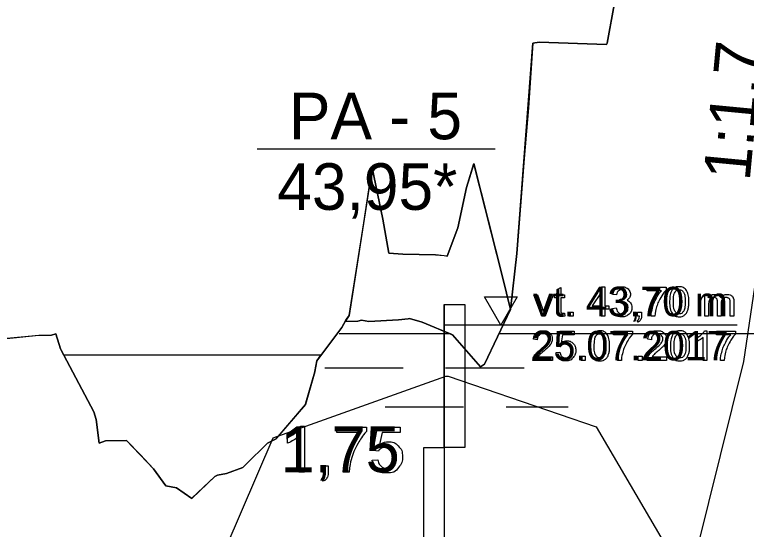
# Model space of a CAD drawing. Extents: x 700746 to 706058, y 6570320 to 6580460.
# Drawn here: x 705159 to 705248.6, y 6575873.9 to 6575937 of the extents above; entities that cross this region are included whole.
import ezdxf

# ---------------------------------------------------------------- set-up
doc = ezdxf.new("R2010")
doc.units = 0
for name, color, linetype in [('Default', 7, 'Continuous'), ('GEOLPUNKT', 7, 'Continuous'), ('Plokid', 7, 'Continuous'), ('Täide', 7, 'Continuous'), ('vahekiht', 7, 'Continuous'), ('VEEKOGU', 7, 'Continuous'), ('Veetase', 7, 'Continuous')]:
    doc.layers.add(name, color=color, linetype=linetype)

msp = doc.modelspace()

# ---------------------------------------------------------------- linework, layer by layer
at = {"layer": 'Default'}
msp.add_lwpolyline([(705157.638, 6575897.266), (705161.968, 6575897.699), (705163.522, 6575897.714), (705164.055, 6575897.871), (705164.609, 6575896.056), (705164.67, 6575895.954), (705168.701, 6575888.337), (705169.004, 6575887.399), (705169.367, 6575884.517), (705170.136, 6575884.802), (705172.715, 6575884.82), (705174.41, 6575883.061), (705175.995, 6575881.348), (705177.52, 6575879.289), (705178.826, 6575879.028), (705180.702, 6575877.75), (705183.514, 6575880.408), (705183.857, 6575880.596), (705184.959, 6575880.805), (705186.94, 6575881.514), (705187.324, 6575881.896), (705189.961, 6575884.498), (705191.017, 6575885.032), (705194.619, 6575889.233), (705194.661, 6575889.42), (705195.763, 6575893.246), (705195.979, 6575894.589), (705199.041, 6575898.651), (705199.605, 6575899.652), (705199.961, 6575900.131), (705201.747, 6575911.488), (705202.787, 6575918.196), (705204.07, 6575911.915), (705204.811, 6575907.766), (705206.505, 6575907.633), (705210.521, 6575907.572), (705211.592, 6575907.458), (705211.943, 6575907.376), (705213.246, 6575910.875), (705214.309, 6575915.795), (705215.216, 6575918.713), (705218.732, 6575904.854), (705219.718, 6575900.859), (705220.481, 6575907.702), (705222.434, 6575933.474), (705223.222, 6575933.567), (705231.463, 6575933.294), (705231.523, 6575933.451), (705234.466, 6575949.595)], dxfattribs=at)
at = {"layer": 'GEOLPUNKT'}
for points in [[(705188.7, 6575920.532), (705217.829, 6575920.532)], [(705211.592, 6575901.461), (705211.592, 6575762.461)], [(705194.031, 6575886.57), (705194.474, 6575886.57), (705194.474, 6575880.949)], [(705198.456, 6575885.815), (705198.456, 6575886.476), (705202.08, 6575886.476), (705202.08, 6575885.941)], [(705201.196, 6575885.815), (705198.456, 6575885.815)], [(705203.527, 6575883.514), (705202.882, 6575883.599), (705203.425, 6575886.476), (705206.207, 6575886.476), (705206.207, 6575885.819), (705203.974, 6575885.819), (705203.672, 6575884.316)], [(705192.412, 6575884.5), (705192.412, 6575885.165)], [(705194.474, 6575880.949), (705193.787, 6575880.949), (705193.787, 6575885.329)], [(705202.759, 6575882.417), (705203.48, 6575882.477)], [(705196.608, 6575880.949), (705196.608, 6575881.73), (705197.389, 6575881.73), (705197.389, 6575880.949)], [(705196.997, 6575880.949), (705196.608, 6575880.949)], [(705199.946, 6575880.949), (705199.237, 6575880.949)], [(705196.753, 6575879.839), (705196.561, 6575880.133)]]:
    msp.add_lwpolyline(points, dxfattribs=at)
for points in [[(705211.592, 6575901.461), (705214.092, 6575901.461), (705214.092, 6575883.961), (705211.592, 6575883.961)], [(705209.092, 6575883.961), (705211.592, 6575883.961), (705211.592, 6575851.461), (705209.092, 6575851.461)]]:
    msp.add_lwpolyline(points, close=True, dxfattribs=at)
for points in [[(705192.412, 6575885.165), (705192.989, 6575885.436), (705193.42, 6575885.822), (705193.852, 6575886.207), (705194.031, 6575886.57)], [(705199.237, 6575880.949), (705199.249, 6575881.609), (705199.497, 6575882.545), (705199.745, 6575883.481), (705200.209, 6575884.35), (705200.673, 6575885.219), (705201.196, 6575885.815)], [(705202.08, 6575885.941), (705201.546, 6575885.372), (705201.021, 6575884.428), (705200.496, 6575883.485), (705200.209, 6575882.488), (705200.003, 6575881.785), (705199.946, 6575880.949)], [(705193.787, 6575885.329), (705193.539, 6575885.092), (705193.136, 6575884.855), (705192.733, 6575884.619), (705192.412, 6575884.5)], [(705203.672, 6575884.316), (705204.177, 6575884.666), (705204.73, 6575884.666), (705205.464, 6575884.666), (705205.968, 6575884.158), (705206.472, 6575883.649), (705206.472, 6575882.85), (705206.472, 6575882.09), (705206.029, 6575881.535), (705205.49, 6575880.855), (705204.558, 6575880.855), (705203.794, 6575880.855), (705203.311, 6575881.283), (705202.827, 6575881.71), (705202.759, 6575882.417)], [(705203.48, 6575882.477), (705203.56, 6575881.949), (705203.852, 6575881.684), (705204.143, 6575881.418), (705204.558, 6575881.418), (705205.058, 6575881.418), (705205.4, 6575881.793), (705205.742, 6575882.169), (705205.742, 6575882.789), (705205.742, 6575883.379), (705205.413, 6575883.72), (705205.085, 6575884.06), (705204.547, 6575884.06), (705204.212, 6575884.06), (705203.946, 6575883.908), (705203.68, 6575883.756), (705203.527, 6575883.514)], [(705196.561, 6575880.133), (705196.779, 6575880.229), (705196.882, 6575880.415), (705196.985, 6575880.6), (705196.997, 6575880.949)], [(705197.389, 6575880.949), (705197.389, 6575880.516), (705197.237, 6575880.25), (705197.085, 6575879.984), (705196.753, 6575879.839)]]:
    msp.add_open_spline(points, degree=3, dxfattribs=at)
at = {"layer": 'Plokid'}
for p, q in [((705212.36, 6575897.871), (705198.731, 6575897.871)), ((705272.844, 6575897.871), (705218.299, 6575897.871))]:
    msp.add_line(p, q, dxfattribs=at)
for points in [[(705219.718, 6575900.859), (705220.481, 6575907.702), (705222.434, 6575933.474), (705223.222, 6575933.567), (705231.463, 6575933.294), (705231.523, 6575933.451), (705234.466, 6575949.595), (705234.841, 6575942.184), (705236.41, 6575941.83), (705238.709, 6575943.052), (705247.36, 6575983.418), (705266.8, 6576092.963), (705269.443, 6576097.27), (705269.443, 6576097.27), (705271.717, 6576093.493), (705272.844, 6576091.735)], [(705199.478, 6575899.389), (705200.999, 6575899.436), (705201.46, 6575899.574), (705202.377, 6575899.384), (705206.012, 6575899.595), (705207.359, 6575899.768), (705208.9, 6575899.33), (705212.595, 6575897.772), (705216.023, 6575893.824), (705216.537, 6575894.167), (705219.718, 6575900.854)], [(705157.638, 6575897.266), (705161.968, 6575897.699), (705163.522, 6575897.714), (705164.055, 6575897.871), (705164.609, 6575896.056), (705164.67, 6575895.954), (705168.701, 6575888.337), (705169.004, 6575887.399), (705169.367, 6575884.517), (705170.136, 6575884.802), (705172.715, 6575884.82), (705174.41, 6575883.061), (705175.995, 6575881.348), (705177.52, 6575879.289), (705178.826, 6575879.028), (705180.702, 6575877.75), (705183.514, 6575880.408), (705183.857, 6575880.596), (705184.959, 6575880.805), (705186.94, 6575881.514), (705187.324, 6575881.896), (705189.961, 6575884.498), (705191.017, 6575885.032), (705194.619, 6575889.233), (705194.661, 6575889.42), (705195.763, 6575893.246), (705195.979, 6575894.589), (705199.041, 6575898.651), (705199.605, 6575899.652), (705199.961, 6575900.131)]]:
    msp.add_lwpolyline(points, dxfattribs=at)
at = {"layer": 'Täide'}
for p, q in [((705233.136, 6575942.302), (705231.523, 6575933.451)), ((705223.222, 6575933.567), (705222.434, 6575933.474)), ((705231.463, 6575933.294), (705223.222, 6575933.567)), ((705231.523, 6575933.451), (705231.463, 6575933.294)), ((705216.537, 6575894.167), (705219.718, 6575900.854)), ((705219.718, 6575900.854), (705216.537, 6575894.167)), ((705199.478, 6575899.389), (705199.041, 6575898.651)), ((705200.999, 6575899.436), (705199.478, 6575899.389)), ((705201.46, 6575899.574), (705200.999, 6575899.436)), ((705206.012, 6575899.595), (705207.193, 6575899.736)), ((705207.193, 6575899.736), (705206.012, 6575899.595)), ((705207.193, 6575899.736), (705207.359, 6575899.768)), ((705207.359, 6575899.768), (705207.193, 6575899.736)), ((705208.9, 6575899.33), (705207.359, 6575899.768)), ((705212.595, 6575897.772), (705208.9, 6575899.33)), ((705199.041, 6575898.651), (705195.979, 6575894.589)), ((705164.055, 6575897.871), (705163.522, 6575897.714)), ((705212.595, 6575897.772), (705216.023, 6575893.824)), ((705216.023, 6575893.824), (705212.595, 6575897.772)), ((705216.023, 6575893.824), (705216.537, 6575894.167)), ((705216.537, 6575894.167), (705216.023, 6575893.824)), ((705196.958, 6575893.731), (705204.358, 6575893.731)), ((705204.358, 6575893.731), (705206.558, 6575893.731)), ((705211.758, 6575893.731), (705219.158, 6575893.731)), ((705219.158, 6575893.731), (705221.358, 6575893.731)), ((705204.358, 6575888.931), (705213.958, 6575888.931)), ((705219.158, 6575888.931), (705226.757, 6575888.931))]:
    msp.add_line(p, q, dxfattribs=at)
for points in [[(705222.434, 6575933.474), (705221.916, 6575925.562), (705221.363, 6575919.344)], [(705221.363, 6575919.344), (705220.481, 6575907.702), (705219.72, 6575900.878)], [(705219.718, 6575900.854), (705218.732, 6575904.849), (705215.216, 6575918.708), (705214.309, 6575915.79), (705213.246, 6575910.87), (705211.943, 6575907.371), (705210.521, 6575907.568), (705206.505, 6575907.629), (705204.811, 6575907.762), (705204.07, 6575911.91), (705202.787, 6575918.191), (705199.961, 6575900.126), (705199.485, 6575899.403)], [(705219.72, 6575900.878), (705219.718, 6575900.859), (705219.718, 6575900.854)], [(705199.485, 6575899.403), (705200.999, 6575899.436), (705201.46, 6575899.574)], [(705201.46, 6575899.574), (705202.377, 6575899.384), (705206.012, 6575899.595)], [(705206.012, 6575899.595), (705202.377, 6575899.384), (705201.46, 6575899.574)], [(705207.359, 6575899.768), (705208.9, 6575899.33), (705208.9, 6575899.33), (705208.9, 6575899.33), (705212.382, 6575897.871), (705212.595, 6575897.772)], [(705163.522, 6575897.714), (705161.968, 6575897.695), (705157.638, 6575897.261), (705156.412, 6575897.767), (705154.428, 6575897.808)], [(705164.67, 6575895.954), (705164.609, 6575896.056), (705164.055, 6575897.871)], [(705191.076, 6575885.101), (705191.017, 6575885.027), (705189.961, 6575884.493), (705187.324, 6575881.891), (705186.94, 6575881.509), (705184.959, 6575880.8), (705183.857, 6575880.591), (705183.514, 6575880.403), (705180.702, 6575877.745), (705178.826, 6575879.023), (705177.52, 6575879.284), (705175.995, 6575881.343), (705172.715, 6575884.815), (705170.136, 6575884.797), (705169.367, 6575884.513), (705169.367, 6575884.517), (705169.004, 6575887.395), (705168.701, 6575888.337), (705164.67, 6575895.954), (705164.67, 6575895.954)], [(705195.979, 6575894.589), (705195.769, 6575893.253), (705195.763, 6575893.246)], [(705195.763, 6575893.246), (705194.619, 6575889.233), (705191.076, 6575885.101)]]:
    msp.add_lwpolyline(points, dxfattribs=at)
msp.add_lwpolyline([(705212.068, 6575892.701), (705230.201, 6575886.5), (705240.859, 6575868.275), (705235.234, 6575846.338), (705220.994, 6575835.593), (705211.87, 6575834.157), (705202.08, 6575836.476), (705183.884, 6575849.081), (705182.915, 6575867.112), (705190.666, 6575885.143), (705211.777, 6575892.698)], close=True, dxfattribs=at)
at = {"layer": 'vahekiht'}
msp.add_lwpolyline([(705277.244, 6576090.637), (705248.21, 6575894.488), (705210.942, 6575744.269)], dxfattribs=at)
at = {"layer": 'VEEKOGU'}
for p, q in [((705196.493, 6575895.271), (705165.032, 6575895.271)), ((705195.979, 6575894.589), (705196.493, 6575895.271))]:
    msp.add_line(p, q, dxfattribs=at)
for points in [[(705165.032, 6575895.271), (705168.701, 6575888.337), (705169.004, 6575887.395), (705169.367, 6575884.517), (705169.367, 6575884.513), (705170.136, 6575884.797), (705172.715, 6575884.815), (705175.995, 6575881.343), (705177.52, 6575879.284), (705178.826, 6575879.023), (705180.702, 6575877.745), (705183.514, 6575880.403), (705183.857, 6575880.591), (705184.959, 6575880.8), (705186.94, 6575881.509), (705187.324, 6575881.891), (705189.961, 6575884.493), (705190.506, 6575884.769)], [(705195.763, 6575893.246), (705195.769, 6575893.253), (705195.979, 6575894.589)], [(705191.309, 6575885.373), (705194.619, 6575889.233), (705195.763, 6575893.246)], [(705190.506, 6575884.769), (705190.666, 6575885.143), (705191.309, 6575885.373)]]:
    msp.add_lwpolyline(points, dxfattribs=at)
at = {"layer": 'Veetase'}
msp.add_line((705247.437, 6575898.961), (705211.592, 6575898.961), dxfattribs=at)
msp.add_line((705247.437, 6575898.961), (705211.592, 6575898.961), dxfattribs=at)
for points in [[(705225.41, 6575900.8), (705225.41, 6575902.303), (705225.084, 6575902.303), (705225.084, 6575902.646), (705225.41, 6575902.646), (705225.41, 6575903.292), (705225.852, 6575903.557), (705225.852, 6575902.646), (705226.294, 6575902.646), (705226.294, 6575902.303), (705225.852, 6575902.303), (705225.852, 6575900.774)], [(705230.813, 6575900.036), (705230.813, 6575900.898), (705229.252, 6575900.898), (705229.252, 6575901.304), (705230.893, 6575903.636), (705231.255, 6575903.636), (705231.255, 6575901.304), (705231.74, 6575901.304), (705231.74, 6575900.898), (705231.255, 6575900.898), (705231.255, 6575900.036), (705230.813, 6575900.036)], [(705230.813, 6575901.304), (705230.813, 6575902.93), (705229.686, 6575901.304), (705230.813, 6575901.304)], [(705236.416, 6575903.165), (705236.416, 6575903.59), (705238.746, 6575903.59), (705238.746, 6575903.246)], [(705238.178, 6575903.165), (705236.416, 6575903.165)], [(705223.534, 6575900.036), (705222.546, 6575902.646), (705223.012, 6575902.646), (705223.571, 6575901.083)], [(705223.902, 6575901.054), (705224.481, 6575902.646), (705224.936, 6575902.646), (705223.949, 6575900.036), (705223.534, 6575900.036)], [(705232.682, 6575902.638), (705232.24, 6575902.717)], [(705233.067, 6575901.743), (705233.116, 6575902.13)], [(705243.498, 6575900.036), (705243.498, 6575902.646), (705243.893, 6575902.646), (705243.893, 6575902.278)], [(705232.196, 6575900.991), (705232.638, 6575901.049)], [(705243.939, 6575901.389), (705243.939, 6575900.036), (705243.498, 6575900.036)], [(705245.49, 6575901.551), (705245.49, 6575900.036), (705245.048, 6575900.036), (705245.048, 6575901.73)], [(705247.035, 6575901.827), (705247.035, 6575900.036), (705246.593, 6575900.036), (705246.593, 6575901.679)], [(705226.294, 6575900.43), (705226.357, 6575900.04)], [(705226.851, 6575900.036), (705226.851, 6575900.539), (705227.353, 6575900.539), (705227.353, 6575900.036), (705226.851, 6575900.036)], [(705235.228, 6575900.036), (705235.228, 6575900.539), (705235.73, 6575900.539), (705235.73, 6575900.036)], [(705235.321, 6575899.323), (705235.198, 6575899.512)], [(705235.478, 6575900.036), (705235.228, 6575900.036)], [(705237.374, 6575900.036), (705236.918, 6575900.036)], [(705225.79, 6575896.286), (705225.376, 6575896.34), (705225.724, 6575898.19), (705227.514, 6575898.19), (705227.514, 6575897.767), (705226.078, 6575897.767), (705225.884, 6575896.801)], [(705232.315, 6575897.765), (705232.315, 6575898.19), (705234.645, 6575898.19), (705234.645, 6575897.846)], [(705234.077, 6575897.765), (705232.315, 6575897.765)], [(705243.733, 6575894.636), (705243.291, 6575894.636), (705243.291, 6575897.452)], [(705243.448, 6575898.25), (705243.733, 6575898.25), (705243.733, 6575894.636)], [(705244.896, 6575897.765), (705244.896, 6575898.19), (705247.226, 6575898.19), (705247.226, 6575897.846)], [(705246.658, 6575897.765), (705244.896, 6575897.765)], [(705222.981, 6575897.164), (705222.525, 6575897.21)], [(705236.958, 6575897.164), (705236.503, 6575897.21)], [(705242.407, 6575896.92), (705242.407, 6575897.347)], [(705224.822, 6575895.062), (705224.822, 6575894.636), (705222.443, 6575894.636)], [(705223.057, 6575895.062), (705224.822, 6575895.062)], [(705225.296, 6575895.58), (705225.76, 6575895.619)], [(705228.339, 6575894.636), (705228.339, 6575895.139), (705228.842, 6575895.139), (705228.842, 6575894.636), (705228.339, 6575894.636)], [(705235.328, 6575894.636), (705235.328, 6575895.139), (705235.83, 6575895.139), (705235.83, 6575894.636), (705235.328, 6575894.636)], [(705238.799, 6575895.062), (705238.799, 6575894.636), (705236.42, 6575894.636)], [(705237.035, 6575895.062), (705238.799, 6575895.062)], [(705233.273, 6575894.636), (705232.817, 6575894.636)], [(705245.854, 6575894.636), (705245.398, 6575894.636)]]:
    msp.add_lwpolyline(points, dxfattribs=at)
msp.add_lwpolyline([(705218.52, 6575902.409), (705220.511, 6575902.409), (705218.52, 6575898.961), (705216.53, 6575902.409)], close=True, dxfattribs=at)
msp.add_lwpolyline([(705218.52, 6575902.409), (705220.511, 6575902.409), (705218.52, 6575898.961), (705216.53, 6575902.409)], close=True, dxfattribs=at)
for points in [[(705232.24, 6575902.717), (705232.321, 6575903.162), (705232.608, 6575903.406), (705232.896, 6575903.65), (705233.323, 6575903.65), (705233.618, 6575903.65), (705233.866, 6575903.524), (705234.114, 6575903.398), (705234.246, 6575903.179), (705234.377, 6575902.961), (705234.377, 6575902.716), (705234.377, 6575902.483), (705234.252, 6575902.292), (705234.127, 6575902.101), (705233.881, 6575901.988), (705234.201, 6575901.914), (705234.377, 6575901.683), (705234.553, 6575901.451), (705234.553, 6575901.102), (705234.553, 6575900.631), (705234.209, 6575900.304), (705233.866, 6575899.976), (705233.34, 6575899.976), (705232.866, 6575899.976), (705232.553, 6575900.259), (705232.24, 6575900.541), (705232.196, 6575900.991)], [(705233.116, 6575902.13), (705233.161, 6575902.125), (705233.188, 6575902.125), (705233.47, 6575902.125), (705233.696, 6575902.272), (705233.922, 6575902.42), (705233.922, 6575902.726), (705233.922, 6575902.969), (705233.757, 6575903.129), (705233.593, 6575903.288), (705233.332, 6575903.288), (705233.075, 6575903.288), (705232.903, 6575903.125), (705232.731, 6575902.963), (705232.682, 6575902.638)], [(705236.918, 6575900.036), (705236.926, 6575900.461), (705237.085, 6575901.063), (705237.245, 6575901.664), (705237.543, 6575902.223), (705237.841, 6575902.781), (705238.178, 6575903.165)], [(705238.746, 6575903.246), (705238.402, 6575902.88), (705238.065, 6575902.273), (705237.727, 6575901.667), (705237.543, 6575901.026), (705237.411, 6575900.574), (705237.374, 6575900.036)], [(705239.182, 6575901.812), (705239.182, 6575902.45), (705239.313, 6575902.84), (705239.445, 6575903.229), (705239.703, 6575903.44), (705239.962, 6575903.65), (705240.355, 6575903.65), (705240.645, 6575903.65), (705240.864, 6575903.534), (705241.083, 6575903.417), (705241.224, 6575903.197), (705241.366, 6575902.978), (705241.447, 6575902.662), (705241.528, 6575902.347), (705241.528, 6575901.812), (705241.528, 6575901.179), (705241.398, 6575900.789), (705241.268, 6575900.399), (705241.009, 6575900.188), (705240.75, 6575899.976), (705240.355, 6575899.976), (705239.835, 6575899.976), (705239.538, 6575900.348), (705239.182, 6575900.798), (705239.182, 6575901.812)], [(705239.637, 6575901.812), (705239.637, 6575900.924), (705239.844, 6575900.631), (705240.051, 6575900.338), (705240.355, 6575900.338), (705240.659, 6575900.338), (705240.866, 6575900.632), (705241.073, 6575900.926), (705241.073, 6575901.812), (705241.073, 6575902.701), (705240.866, 6575902.993), (705240.659, 6575903.285), (705240.35, 6575903.285), (705240.046, 6575903.285), (705239.865, 6575903.027), (705239.637, 6575902.698), (705239.637, 6575901.812)], [(705243.893, 6575902.278), (705244.016, 6575902.47), (705244.22, 6575902.587), (705244.423, 6575902.704), (705244.684, 6575902.704), (705244.974, 6575902.704), (705245.159, 6575902.583), (705245.345, 6575902.462), (705245.421, 6575902.246), (705245.731, 6575902.704), (705246.228, 6575902.704), (705246.616, 6575902.704), (705246.825, 6575902.489), (705247.035, 6575902.274), (705247.035, 6575901.827)], [(705245.048, 6575901.73), (705245.048, 6575902.025), (705244.94, 6575902.172), (705244.832, 6575902.319), (705244.586, 6575902.319), (705244.399, 6575902.319), (705244.241, 6575902.221), (705244.082, 6575902.123), (705244.011, 6575901.934), (705243.939, 6575901.745), (705243.939, 6575901.389)], [(705246.593, 6575901.679), (705246.593, 6575901.944), (705246.55, 6575902.06), (705246.507, 6575902.177), (705246.394, 6575902.248), (705246.281, 6575902.319), (705246.128, 6575902.319), (705245.853, 6575902.319), (705245.672, 6575902.137), (705245.49, 6575901.954), (705245.49, 6575901.551)], [(705223.571, 6575901.083), (705223.662, 6575900.83), (705223.738, 6575900.557), (705223.797, 6575900.764), (705223.902, 6575901.054)], [(705232.638, 6575901.049), (705232.714, 6575900.673), (705232.896, 6575900.507), (705233.078, 6575900.341), (705233.342, 6575900.341), (705233.656, 6575900.341), (705233.87, 6575900.557), (705234.084, 6575900.773), (705234.084, 6575901.092), (705234.084, 6575901.397), (705233.885, 6575901.595), (705233.686, 6575901.792), (705233.379, 6575901.792), (705233.254, 6575901.792), (705233.067, 6575901.743)], [(705226.357, 6575900.04), (705226.171, 6575900.001), (705226.023, 6575900.001), (705225.783, 6575900.001), (705225.651, 6575900.077), (705225.518, 6575900.153), (705225.464, 6575900.277), (705225.41, 6575900.402), (705225.41, 6575900.8)], [(705225.852, 6575900.774), (705225.852, 6575900.585), (705225.875, 6575900.531), (705225.898, 6575900.476), (705225.951, 6575900.444), (705226.003, 6575900.412), (705226.101, 6575900.412), (705226.174, 6575900.412), (705226.294, 6575900.43)], [(705235.198, 6575899.512), (705235.338, 6575899.574), (705235.404, 6575899.693), (705235.47, 6575899.813), (705235.478, 6575900.036)], [(705235.73, 6575900.036), (705235.73, 6575899.758), (705235.632, 6575899.587), (705235.534, 6575899.417), (705235.321, 6575899.323)], [(705222.443, 6575894.636), (705222.438, 6575894.796), (705222.494, 6575894.944), (705222.585, 6575895.187), (705222.786, 6575895.423), (705222.986, 6575895.658), (705223.364, 6575895.967), (705223.95, 6575896.449), (705224.155, 6575896.73), (705224.361, 6575897.011), (705224.361, 6575897.262), (705224.361, 6575897.524), (705224.173, 6575897.705), (705223.986, 6575897.885), (705223.684, 6575897.885), (705223.365, 6575897.885), (705223.174, 6575897.694), (705222.983, 6575897.502), (705222.981, 6575897.164)], [(705222.525, 6575897.21), (705222.572, 6575897.718), (705222.876, 6575897.984), (705223.181, 6575898.25), (705223.694, 6575898.25), (705224.212, 6575898.25), (705224.514, 6575897.963), (705224.816, 6575897.676), (705224.816, 6575897.251), (705224.816, 6575897.035), (705224.728, 6575896.827), (705224.64, 6575896.618), (705224.435, 6575896.387), (705224.23, 6575896.157), (705223.755, 6575895.754), (705223.357, 6575895.42), (705223.244, 6575895.301), (705223.131, 6575895.182), (705223.057, 6575895.062)], [(705229.489, 6575896.412), (705229.489, 6575897.05), (705229.62, 6575897.44), (705229.752, 6575897.829), (705230.011, 6575898.04), (705230.27, 6575898.25), (705230.662, 6575898.25), (705230.952, 6575898.25), (705231.171, 6575898.134), (705231.39, 6575898.017), (705231.532, 6575897.797), (705231.673, 6575897.578), (705231.754, 6575897.262), (705231.835, 6575896.947), (705231.835, 6575896.412), (705231.835, 6575895.779), (705231.705, 6575895.389), (705231.575, 6575894.999), (705231.316, 6575894.788), (705231.057, 6575894.576), (705230.662, 6575894.576), (705230.142, 6575894.576), (705229.845, 6575894.948), (705229.489, 6575895.398), (705229.489, 6575896.412)], [(705229.945, 6575896.412), (705229.945, 6575895.524), (705230.152, 6575895.231), (705230.358, 6575894.938), (705230.662, 6575894.938), (705230.966, 6575894.938), (705231.173, 6575895.232), (705231.38, 6575895.526), (705231.38, 6575896.412), (705231.38, 6575897.301), (705231.173, 6575897.593), (705230.967, 6575897.885), (705230.657, 6575897.885), (705230.354, 6575897.885), (705230.172, 6575897.627), (705229.945, 6575897.298), (705229.945, 6575896.412)], [(705232.817, 6575894.636), (705232.825, 6575895.061), (705232.984, 6575895.663), (705233.144, 6575896.264), (705233.442, 6575896.823), (705233.741, 6575897.381), (705234.077, 6575897.765)], [(705234.645, 6575897.846), (705234.301, 6575897.48), (705233.964, 6575896.873), (705233.626, 6575896.267), (705233.442, 6575895.626), (705233.31, 6575895.174), (705233.273, 6575894.636)], [(705236.42, 6575894.636), (705236.415, 6575894.796), (705236.472, 6575894.944), (705236.563, 6575895.187), (705236.763, 6575895.423), (705236.963, 6575895.658), (705237.341, 6575895.967), (705237.927, 6575896.449), (705238.133, 6575896.73), (705238.338, 6575897.011), (705238.338, 6575897.262), (705238.338, 6575897.524), (705238.151, 6575897.705), (705237.963, 6575897.885), (705237.662, 6575897.885), (705237.343, 6575897.885), (705237.152, 6575897.694), (705236.96, 6575897.502), (705236.958, 6575897.164)], [(705236.503, 6575897.21), (705236.549, 6575897.718), (705236.854, 6575897.984), (705237.158, 6575898.25), (705237.671, 6575898.25), (705238.19, 6575898.25), (705238.492, 6575897.963), (705238.794, 6575897.676), (705238.794, 6575897.251), (705238.794, 6575897.035), (705238.705, 6575896.827), (705238.617, 6575896.618), (705238.412, 6575896.387), (705238.208, 6575896.157), (705237.732, 6575895.754), (705237.334, 6575895.42), (705237.221, 6575895.301), (705237.108, 6575895.182), (705237.035, 6575895.062)], [(705239.274, 6575896.412), (705239.274, 6575897.05), (705239.405, 6575897.44), (705239.536, 6575897.829), (705239.795, 6575898.04), (705240.054, 6575898.25), (705240.447, 6575898.25), (705240.736, 6575898.25), (705240.956, 6575898.134), (705241.175, 6575898.017), (705241.316, 6575897.797), (705241.458, 6575897.578), (705241.539, 6575897.262), (705241.62, 6575896.947), (705241.62, 6575896.412), (705241.62, 6575895.779), (705241.49, 6575895.389), (705241.36, 6575894.999), (705241.101, 6575894.788), (705240.842, 6575894.576), (705240.447, 6575894.576), (705239.927, 6575894.576), (705239.63, 6575894.948), (705239.274, 6575895.398), (705239.274, 6575896.412)], [(705239.729, 6575896.412), (705239.729, 6575895.524), (705239.936, 6575895.231), (705240.143, 6575894.938), (705240.447, 6575894.938), (705240.751, 6575894.938), (705240.958, 6575895.232), (705241.164, 6575895.526), (705241.164, 6575896.412), (705241.164, 6575897.301), (705240.958, 6575897.593), (705240.751, 6575897.885), (705240.442, 6575897.885), (705240.138, 6575897.885), (705239.956, 6575897.627), (705239.729, 6575897.298), (705239.729, 6575896.412)], [(705242.407, 6575897.347), (705242.778, 6575897.521), (705243.055, 6575897.769), (705243.333, 6575898.017), (705243.448, 6575898.25)], [(705243.291, 6575897.452), (705243.131, 6575897.3), (705242.873, 6575897.148), (705242.614, 6575896.996), (705242.407, 6575896.92)], [(705245.398, 6575894.636), (705245.406, 6575895.061), (705245.565, 6575895.663), (705245.725, 6575896.264), (705246.023, 6575896.823), (705246.321, 6575897.381), (705246.658, 6575897.765)], [(705247.226, 6575897.846), (705246.882, 6575897.48), (705246.545, 6575896.873), (705246.207, 6575896.267), (705246.023, 6575895.626), (705245.891, 6575895.174), (705245.854, 6575894.636)], [(705225.884, 6575896.801), (705226.208, 6575897.026), (705226.564, 6575897.026), (705227.035, 6575897.026), (705227.36, 6575896.7), (705227.684, 6575896.373), (705227.684, 6575895.859), (705227.684, 6575895.37), (705227.399, 6575895.014), (705227.052, 6575894.576), (705226.453, 6575894.576), (705225.962, 6575894.576), (705225.651, 6575894.851), (705225.341, 6575895.126), (705225.296, 6575895.58)], [(705225.76, 6575895.619), (705225.812, 6575895.28), (705225.999, 6575895.109), (705226.186, 6575894.938), (705226.453, 6575894.938), (705226.774, 6575894.938), (705226.994, 6575895.18), (705227.214, 6575895.421), (705227.214, 6575895.82), (705227.214, 6575896.199), (705227.003, 6575896.418), (705226.792, 6575896.637), (705226.446, 6575896.637), (705226.231, 6575896.637), (705226.06, 6575896.539), (705225.889, 6575896.441), (705225.79, 6575896.286)]]:
    msp.add_open_spline(points, degree=3, dxfattribs=at)

# ---------------------------------------------------------------- texts
at = {"layer": 'GEOLPUNKT'}
msp.add_text('1:1,7', height=5.7, rotation=84.56027, dxfattribs=at).set_placement((705248.971, 6575916.49))
for s, height, p in [('PA - 5', 5.7, (705192.585, 6575921.698)), ('43,95*', 5.7, (705191.156, 6575913.058)), ('43,95*', 5.7, (705191.156, 6575913.058)), ('1,75', 5.6, (705191.563, 6575880.949))]:
    msp.add_text(s, height=height, dxfattribs=at).set_placement(p)
at = {"layer": 'Veetase'}
for s, p in [('vt. 43,70 m', (705222.483, 6575900.036)), ('25.07.2017', (705222.292, 6575894.636))]:
    msp.add_text(s, height=3.6, dxfattribs=at).set_placement(p)

doc.saveas('drawing.dxf')
